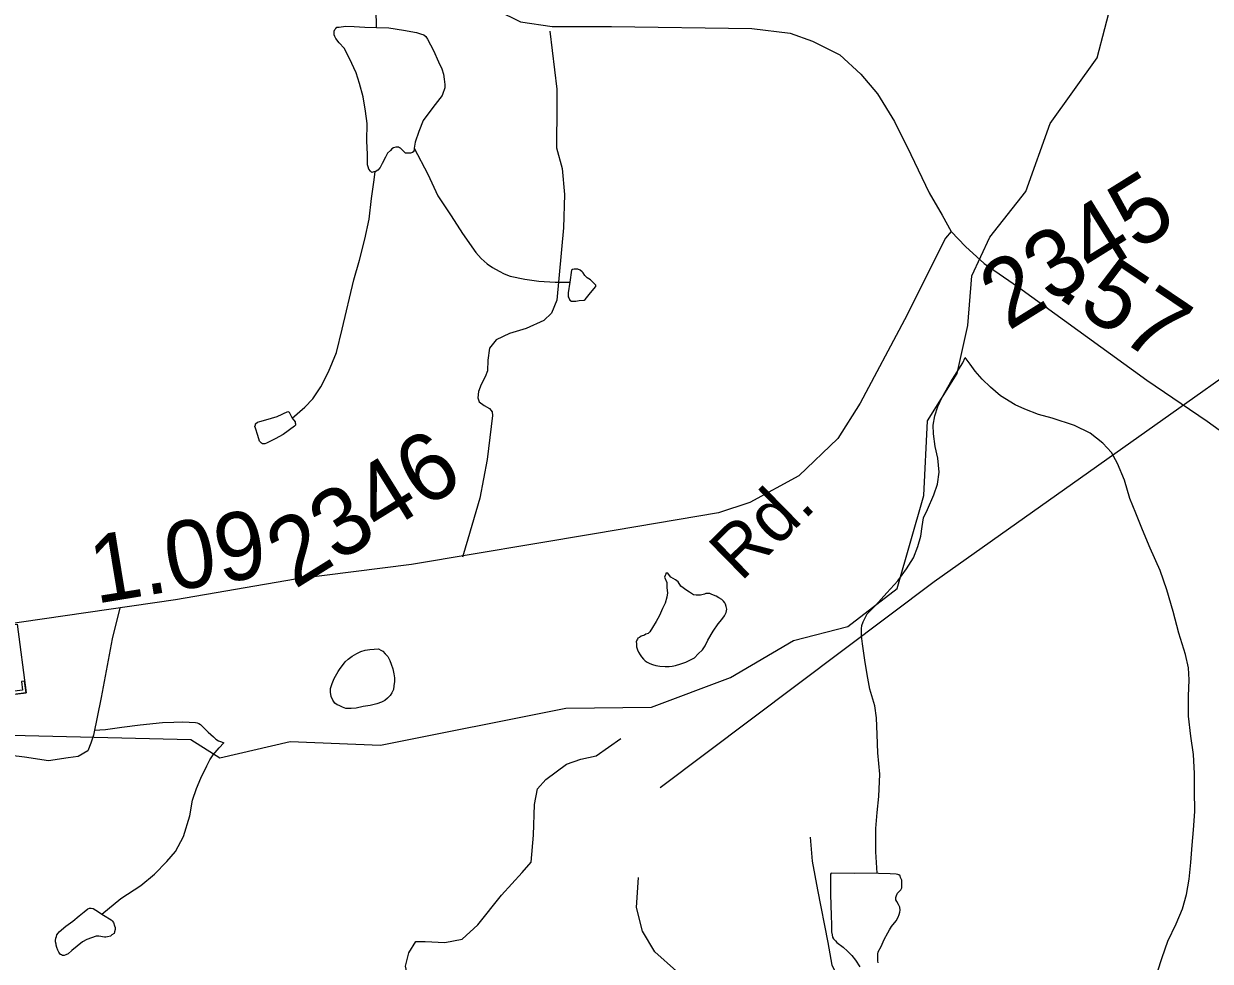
# Model space of a CAD drawing. Extents: x 2001466 to 31450019, y -30647475 to 847247.
# Drawn here: x 2206721 to 2211092, y 751164 to 754620 of the extents above; entities that cross this region are included whole.
import ezdxf

# ---------------------------------------------------------------- set-up
doc = ezdxf.new("R2010")
doc.units = 0
for name, color, linetype in [('Exist Cultural Cemetery CELL', 7, 'Continuous'), ('Exist Hydrographic Creek Single Shore', 7, 'Continuous'), ('Exist Hydrographic Misc Water Feature', 7, 'Continuous'), ('Exist Road Non-System Type 51', 7, 'Continuous'), ('Exist Road Secondary Mileage Hundredths English Label', 7, 'Continuous'), ('Exist Road Secondary Type 51 Attributed', 7, 'Continuous'), ('Exist Road Secondary Type 51 Label', 7, 'Continuous'), ('Exist Road Secondary Type 51 Number Label', 7, 'Continuous'), ('Exist Utilities Electrical Transmission Line', 7, 'Continuous')]:
    doc.layers.add(name, color=color, linetype=linetype)

msp = doc.modelspace()

# ---------------------------------------------------------------- linework, layer by layer
at = {"layer": 'Exist Cultural Cemetery CELL'}
for points in [[(2206729.5, 752153.9), (2206532.2, 752127.9), (2206498.9, 752380.3), (2206696.3, 752406.3)], [(2206723.9, 752196.8), (2206712.6, 752195.3), (2206716.8, 752163.4), (2206676.6, 752158.1), (2206678.1, 752147.1), (2206729.5, 752153.9)]]:
    msp.add_lwpolyline(points, close=True, dxfattribs=at)
at = {"layer": 'Exist Hydrographic Creek Single Shore'}
msp.add_line((2206560.8, 752000.8), (2206980.7, 751990.4), dxfattribs=at)
for points in [[(2209756.7, 752397.8), (2209938.8, 752538.3), (2210036.8, 752880.8), (2210050.7, 753156), (2210158.8, 753331), (2210198.8, 753507.2), (2210213.8, 753690.6), (2210279.8, 753833.6), (2210411.8, 754001.5), (2210501.9, 754252.2), (2210674.7, 754494.6), (2210788.7, 754928.6), (2210837.7, 755035.8), (2211077.8, 755329.4)], [(2206980.7, 751990.4), (2207335.8, 751981.6), (2207443.7, 751913.8), (2207701.9, 751974.1), (2208034.9, 751960.7), (2208717.7, 752097.6), (2209033.7, 752100.9), (2209324.9, 752209.8), (2209556.8, 752346.1), (2209756.7, 752397.8)]]:
    msp.add_lwpolyline(points, dxfattribs=at)
at = {"layer": 'Exist Hydrographic Misc Water Feature'}
for points in [[(2208020.1, 754606.4), (2208019.5, 754674.3)], [(2208015.8, 754074.5), (2208009.9, 754074.5), (2208003.5, 754072.3), (2207997.8, 754076.4), (2207991.8, 754084.2), (2207989.4, 754092.2), (2207987.3, 754100.3), (2207987.3, 754138.4), (2207985, 754188.2), (2207986.3, 754252.1), (2207980.3, 754298), (2207971.5, 754350.1), (2207957.8, 754400), (2207945.3, 754439.6), (2207921.1, 754491.6), (2207900.8, 754529.5), (2207882.3, 754549.3), (2207870.6, 754565.3), (2207866.3, 754573.3), (2207864.3, 754579.2), (2207864.1, 754585.4), (2207864.1, 754593.1), (2207866.3, 754599.2), (2207870, 754603.1), (2207874.1, 754607.4), (2207882.3, 754607.4), (2207906.3, 754611.5), (2207938.3, 754609.5), (2207977.9, 754607.9), (2208020.1, 754606.4)], [(2208020.1, 754606.4), (2208066.2, 754604.7), (2208120.2, 754597), (2208168, 754587.4), (2208182.5, 754583.5), (2208194.6, 754579.3), (2208202.6, 754573.6), (2208208.6, 754563.4), (2208230.5, 754521.9), (2208248.5, 754479.8), (2208261.2, 754454), (2208267.2, 754434), (2208269.2, 754415.8), (2208271.1, 754406.2), (2208271.5, 754396), (2208271.7, 754384.3), (2208269.5, 754376.1), (2208265.8, 754366.1), (2208261.9, 754356.1), (2208228.2, 754311.7), (2208192.1, 754263.6), (2208176.6, 754223.4), (2208163, 754183.3), (2208158.9, 754161.5)], [(2208158.9, 754161.5), (2208157.3, 754149.2), (2208153.4, 754145.4), (2208145.4, 754143.3), (2208139.4, 754143), (2208133.5, 754143.1), (2208127.6, 754143.2), (2208109.1, 754161), (2208105, 754163.2), (2208100.9, 754165), (2208095, 754164.7), (2208091.1, 754164.9), (2208083.3, 754162.9), (2208076.9, 754158.9), (2208071.4, 754152.9), (2208061.1, 754142.7), (2208053.3, 754128.8), (2208041.6, 754104.6), (2208033.6, 754090.4), (2208025.6, 754080.7), (2208015.8, 754074.5)], [(2208158.9, 754161.5), (2208209.8, 754065.8), (2208246.3, 753986.1), (2208294.9, 753912.6), (2208337.3, 753846.6), (2208385.7, 753777.2), (2208405.8, 753755.1), (2208428.2, 753735.5), (2208447.8, 753721.6), (2208471.8, 753707.8), (2208490.3, 753697.7), (2208512.2, 753690), (2208566.6, 753678.5), (2208618.2, 753670.7), (2208678.5, 753667.3), (2208732, 753667.7)], [(2207709.9, 753166.6), (2207755.8, 753207.1), (2207785.3, 753237.1), (2207815.3, 753281.3), (2207842.9, 753337.5), (2207872.5, 753407.7), (2207893.6, 753493.8), (2207936.2, 753676), (2207958, 753748.1), (2207977.5, 753826.3), (2207993, 753900.2), (2208002.5, 753976.3), (2208010.3, 754036.3), (2208015.8, 754074.5)], [(2208732, 753667.7), (2208726.7, 753627.6), (2208726.5, 753621.5), (2208726.5, 753613.4), (2208728.8, 753609.4), (2208733.1, 753601.5), (2208738.8, 753597.7), (2208744.8, 753597.7), (2208754.8, 753597.7), (2208766.7, 753599.6), (2208785, 753601.7), (2208788.6, 753604), (2208808.3, 753628.2), (2208828, 753652), (2208828.4, 753656), (2208808.3, 753676.1), (2208796, 753684), (2208788, 753692.1), (2208782.1, 753701.9), (2208778, 753705.8), (2208770, 753711.9), (2208761.8, 753715.9), (2208754, 753715.5), (2208748.2, 753715.6), (2208742.3, 753713.6), (2208738.2, 753711.4), (2208732, 753667.7)], [(2209828.3, 752445.4), (2209858, 752475.8), (2209900, 752521.8), (2209941.4, 752566.3), (2209973, 752610.6), (2209998.9, 752650.9), (2210014.2, 752692.8), (2210026.1, 752730.8), (2210030, 752766.7), (2210035.8, 752799.1), (2210049.7, 752829), (2210073.1, 752883.1), (2210087, 752923.2), (2210092.8, 752967.3), (2210088.1, 753019.1), (2210078.2, 753061.2), (2210071.7, 753108.8), (2210071.4, 753140.9), (2210077.2, 753175), (2210088.7, 753208.9), (2210103, 753241.2), (2210136, 753299.5), (2210179.7, 753369.6), (2210189.4, 753389.6)], [(2210897, 751125.5), (2210914.6, 751177.6), (2210935.9, 751237.7), (2210965.9, 751301.7), (2210989.3, 751357.8), (2211004.6, 751410.2), (2211014.5, 751466.4), (2211020, 751528), (2211025.6, 751592.1), (2211029.5, 751648.2), (2211034.8, 751716), (2211034.2, 751794), (2211034, 751856.1), (2211029.5, 751926.1), (2211020.6, 751994), (2211012.2, 752067.9), (2211011.8, 752141.8), (2211013.7, 752201.9), (2211011.2, 752245.7), (2211000.7, 752295.5), (2210976.3, 752373.5), (2210955.6, 752453.3), (2210931.2, 752533.3), (2210907, 752605), (2210870.3, 752686.8), (2210841.8, 752754.4), (2210817.2, 752816.1), (2210795.1, 752870.2), (2210776.2, 752937.9), (2210750, 752999.5), (2210727.6, 753039.4), (2210695.6, 753073.4), (2210649.1, 753110.9), (2210591.3, 753138.7), (2210509, 753166.1), (2210459.2, 753179.7), (2210408.8, 753199.1), (2210372.7, 753215), (2210318.5, 753248.8), (2210282, 753280.3), (2210252.1, 753309.9), (2210226.1, 753339.9), (2210207.8, 753365.7), (2210189.4, 753389.6)], [(2207709.9, 753166.6), (2207720.3, 753152.8), (2207720.1, 753148.8), (2207722.4, 753144.8), (2207722.2, 753140.8), (2207718.3, 753136.9), (2207676.4, 753106.3), (2207646.7, 753090.1), (2207622.5, 753077.9), (2207614.5, 753073.9), (2207608.8, 753071.9), (2207600.8, 753071.9), (2207596.7, 753073.7), (2207592.8, 753078), (2207588.7, 753081.8), (2207582.7, 753101.8), (2207574.5, 753129.8), (2207572.3, 753135.8), (2207574.5, 753141.6), (2207574.3, 753145.6), (2207582.1, 753151.8), (2207590.5, 753153.7), (2207612.3, 753159.8), (2207653.9, 753172.2), (2207693.9, 753190.4), (2207698, 753188.6), (2207709.9, 753166.6)], [(2209241.2, 752347.5), (2209260.9, 752381.5), (2209278.9, 752408), (2209292.5, 752423.7), (2209302.5, 752438), (2209308.5, 752450.1), (2209310.3, 752462), (2209308.2, 752472), (2209306.2, 752480.1), (2209304.1, 752486), (2209298, 752491.9), (2209292, 752498), (2209282, 752503.6), (2209272, 752509.6), (2209256, 752515.7), (2209248.2, 752519.7), (2209242.2, 752519.4), (2209234, 752519.4), (2209228.3, 752517.4), (2209213.9, 752513.5), (2209205.9, 752513.1), (2209197.7, 752513.1), (2209187.9, 752515), (2209173.9, 752525.2), (2209159.8, 752533), (2209149.7, 752541), (2209141.7, 752546.7), (2209131.7, 752562.8), (2209121.9, 752570.8), (2209105.2, 752580.6), (2209095.4, 752590.6), (2209093.6, 752594.5), (2209089.2, 752594.4), (2209085.6, 752594.5), (2209085.8, 752590.5), (2209083.3, 752586.4), (2209081.5, 752580.5), (2209090.1, 752560.6), (2209089.7, 752540.4), (2209092.3, 752522.5), (2209090.1, 752506.6), (2209084.1, 752484.4), (2209074.5, 752464.4), (2209062.4, 752438.2), (2209050.7, 752416), (2209037, 752394.2), (2209026.9, 752378.2), (2209020.8, 752371.9), (2209012.8, 752369.8), (2209007, 752365.8), (2208994.9, 752362), (2208989.2, 752357.6), (2208983.2, 752355.6), (2208981.4, 752351.9), (2208979.3, 752347.7), (2208977.1, 752341.9), (2208977.5, 752335.8), (2208977.5, 752323.6), (2208981.4, 752311.7), (2208985.7, 752303.7), (2208991.2, 752294), (2208996, 752286), (2209003.9, 752277.9), (2209009.7, 752272.1), (2209017.7, 752266.1), (2209027.7, 752262.1), (2209037.6, 752258.2), (2209049.7, 752254.3), (2209063.8, 752252.2), (2209083.9, 752250.4), (2209098.1, 752250.7), (2209109.8, 752252.5), (2209122.1, 752254.7), (2209141.7, 752260.7), (2209159.8, 752266.9), (2209177.6, 752275.1), (2209191.4, 752283.2), (2209205.5, 752297.3), (2209221.1, 752311.6), (2209231.4, 752327.5), (2209241.2, 752347.5)], [(2209864.8, 751488.3), (2209860.2, 751568.1), (2209859.6, 751654.1), (2209865, 751712.2), (2209870.7, 751772.1), (2209874.2, 751854), (2209867.6, 751932), (2209865, 752000.2), (2209862.5, 752061.8), (2209856.6, 752105.7), (2209838.1, 752167.7), (2209827.8, 752221.6), (2209819.6, 752273.6), (2209810.8, 752333.7), (2209806.9, 752363.5), (2209806.7, 752375.3), (2209806.5, 752389.5), (2209808.6, 752401.4), (2209812.5, 752415.3), (2209828.3, 752445.4)], [(2207904.3, 752268.3), (2207916.1, 752278.3), (2207930.1, 752288.3), (2207947.9, 752298.6), (2207962.1, 752306.6), (2207978.1, 752310.7), (2207995.7, 752312.9), (2208011.9, 752314.9), (2208027.7, 752315.4), (2208035.9, 752311.3), (2208043.7, 752307.3), (2208052.3, 752297.5), (2208062.1, 752287.4), (2208069.9, 752273.3), (2208074.4, 752259.7), (2208080.4, 752241.7), (2208084.7, 752223.6), (2208086.5, 752209.5), (2208086.8, 752195.7), (2208084.5, 752179.8), (2208083.1, 752165.4), (2208077.3, 752153.8), (2208070.8, 752143.3), (2208061.1, 752133.5), (2208051.3, 752125.2), (2208039.2, 752119.4), (2208021.1, 752113.2), (2207997.1, 752107), (2207971.5, 752102.8), (2207945.3, 752096.6), (2207927, 752096.5), (2207907.5, 752096.2), (2207895.4, 752100.5), (2207883.1, 752106.4), (2207875.3, 752110), (2207867.3, 752116.1), (2207859.3, 752126.2), (2207853.2, 752140.1), (2207851.1, 752155.9), (2207850.9, 752170.1), (2207856.9, 752188.3), (2207864.9, 752206.1), (2207878.6, 752232), (2207884.6, 752240), (2207904.3, 752268.3)], [(2206980.5, 752016), (2207022.3, 752018.2), (2207082, 752026.6), (2207150.3, 752035.4), (2207231.9, 752043.7), (2207273.9, 752045.9), (2207306.3, 752046.3), (2207354.1, 752044.7), (2207360, 752042.6), (2207366.2, 752040.5), (2207371.9, 752036.8), (2207375.8, 752032.9), (2207400.4, 752008.9), (2207420.3, 751991.3), (2207428.3, 751983.2), (2207438.4, 751977.3), (2207448.8, 751973.2), (2207458.5, 751969.4)], [(2207009, 751338.3), (2207078.5, 751395.1), (2207152.3, 751443.6), (2207202, 751485.6), (2207247.5, 751532.3), (2207279.5, 751568.4), (2207308.8, 751624.4), (2207332.6, 751700.7), (2207342.2, 751758.5), (2207357.6, 751800.8), (2207373.4, 751839), (2207394.9, 751884.8), (2207406.8, 751907), (2207418.7, 751925), (2207440.4, 751951.4), (2207458.5, 751969.4)], [(2209864.8, 751488.3), (2209782.7, 751487.7), (2209694.8, 751488.8), (2209692.9, 751485), (2209693.3, 751411.1), (2209695.8, 751331.2), (2209696, 751299.2), (2209696.4, 751273.2), (2209698.7, 751261.1), (2209700.7, 751253.1), (2209704.4, 751247.2), (2209710.8, 751239.4), (2209716.5, 751233.2), (2209739.1, 751215.6), (2209755.1, 751201.4), (2209771, 751185.6), (2209785, 751167.7), (2209801, 751143.8)], [(2209868.9, 751158.3), (2209866.8, 751166.3), (2209867, 751174.4), (2209866.8, 751184.5), (2209867, 751190.2), (2209868.9, 751198.5), (2209878.9, 751218.4), (2209890.4, 751244.2), (2209904.3, 751268.5), (2209910.1, 751280.6), (2209918.1, 751292.4), (2209934.1, 751312.7), (2209942.1, 751326.9), (2209945.8, 751336.9), (2209948, 751344.7), (2209949.9, 751352.9), (2209947.6, 751363), (2209943.7, 751372.9), (2209937.6, 751384.8), (2209933.4, 751390.7), (2209933.7, 751398.8), (2209935.3, 751406.6), (2209939.2, 751414.6), (2209947.4, 751422.7), (2209951.5, 751426.9), (2209955, 751434.9), (2209955, 751441), (2209955, 751450.7), (2209955, 751462.9), (2209950.7, 751472.9), (2209949, 751478.8), (2209944.5, 751482.7), (2209940.6, 751484.5), (2209934.7, 751484.6), (2209912.9, 751486.3), (2209869.1, 751488.1), (2209864.8, 751488.3)], [(2207009, 751338.3), (2207014.9, 751334.6), (2207043, 751316.9), (2207046.9, 751312.7), (2207051, 751306.8), (2207055.3, 751294.8), (2207057.4, 751288.8), (2207057.4, 751280.7), (2207055.1, 751272.9), (2207053.3, 751266.7), (2207045.5, 751261), (2207039.8, 751256.6), (2207029.5, 751254.4), (2207023.8, 751252.5), (2207017.8, 751252.6), (2206997.5, 751256.4), (2206993.8, 751256.2), (2206987.5, 751256.4), (2206969.8, 751250.1), (2206953.4, 751244), (2206937.6, 751235.9), (2206917.5, 751219.8), (2206897.9, 751203.7), (2206883.9, 751191.6), (2206876.1, 751187.6), (2206869.8, 751185.7), (2206863.8, 751185.4), (2206860.3, 751187.5), (2206856, 751189.4), (2206850.1, 751197.6), (2206846, 751205.5), (2206842.1, 751215.4), (2206840, 751223.5), (2206839.8, 751227.2), (2206837.8, 751235.6), (2206837.8, 751241.2), (2206839.6, 751249.5), (2206841.5, 751255.3), (2206843.3, 751261.5), (2206847.6, 751267.3), (2206851.7, 751273.2), (2206875.5, 751293.6), (2206901.3, 751312), (2206925.1, 751331.9), (2206942.8, 751346.3), (2206956.7, 751357.9), (2206963.1, 751360.3), (2206969, 751360.1), (2206976.8, 751358.1), (2206986.9, 751352.2), (2206993, 751348.4), (2207009, 751338.3)]]:
    msp.add_lwpolyline(points, dxfattribs=at)
at = {"layer": 'Exist Road Non-System Type 51'}
for points in [[(2208658.7, 754593.2), (2208684.3, 754378.7), (2208684.1, 754270.7), (2208682.9, 754210.8), (2208683.9, 754162.8), (2208704.3, 754086.3), (2208712.3, 753990.2), (2208709.8, 753868.3), (2208684.3, 753600.8), (2208665.4, 753553.2), (2208636.8, 753525.8), (2208572.2, 753497.2), (2208509.9, 753478.4), (2208461.4, 753455.4), (2208436.8, 753424), (2208429.9, 753380.1), (2208429, 753340.1), (2208420.6, 753318.3), (2208406, 753290.6), (2208395.5, 753264.8), (2208393, 753240.9), (2208398.7, 753226.8), (2208416.4, 753212.4), (2208436.2, 753202), (2208445.9, 753189.8), (2208447.7, 753175.8), (2208428.3, 753014.2), (2208401.4, 752870.8), (2208356.3, 752719.7), (2208337, 752654.1)], [(2207074.5, 752467), (2207046.6, 752352.8), (2207005.8, 752136.8), (2206978.3, 751997.2)], [(2206978.3, 751997.2), (2206968.5, 751967.7), (2206956.7, 751940.2), (2206921.4, 751918.6), (2206884, 751914.6), (2206811.4, 751902.8), (2206723, 751916.6), (2206621.6, 751928.3), (2206529.3, 751928.3), (2206417.2, 751928.3), (2206341.4, 751921.7), (2206278.8, 751921.7)], [(2208212.8, 750759.1), (2208195.9, 750831.1), (2208180.7, 750907), (2208127.6, 751146.3), (2208138.9, 751195.6), (2208165.5, 751237.4), (2208199.7, 751237.4), (2208271.8, 751233.6), (2208336.3, 751245), (2208393.2, 751298.2), (2208480.5, 751408.3), (2208556.5, 751491.9), (2208590.6, 751529.8), (2208598.2, 751628.6), (2208602, 751742.5), (2208613.4, 751799.5), (2208643.8, 751833.6), (2208719.7, 751890.6), (2208772.8, 751909.6), (2208829.7, 751921), (2208920.8, 751985.6)], [(2209277.6, 750910.8), (2209353.5, 750926), (2209452.2, 750960.2), (2209543.3, 750979.2), (2209638.2, 750983), (2209698.9, 750986.8), (2209733.1, 750994.4), (2209740.7, 751024.7), (2209733.1, 751077.9), (2209698.9, 751150.1), (2209683.7, 751233.6), (2209645.8, 751427.3), (2209626.8, 751533.6), (2209619.2, 751621)], [(2209277.6, 750910.8), (2209251, 750990.6), (2209201.7, 751055.1), (2209125.8, 751127.3), (2209046.1, 751199.4), (2209000.5, 751275.4), (2208977.8, 751362.7), (2208985.4, 751472.9)]]:
    msp.add_lwpolyline(points, dxfattribs=at)
at = {"layer": 'Exist Road Secondary Type 51 Attributed'}
for points in [[(2207063, 756054.1), (2207097.3, 756024.4), (2207289.9, 755840.1), (2207680.7, 755427.6), (2207985.7, 755140.7), (2208077.8, 755045.4), (2208246.3, 754864.2), (2208387, 754726), (2208463.4, 754670.5), (2208551.3, 754627.6), (2208667.4, 754609.8), (2208886.1, 754609.8), (2209402.5, 754602.4), (2209543.8, 754585.7), (2209626.4, 754555.3), (2209726.9, 754505.1), (2209804.3, 754433.9), (2209865.5, 754361.6), (2209928.3, 754260), (2209989, 754137.5), (2210056, 753996.2), (2210104.6, 753914.5), (2210137.1, 753853.7)], [(2210137.1, 753853.7), (2210116.1, 753829.7), (2209964.9, 753529.1), (2209801.7, 753221.3), (2209720.1, 753091.4), (2209575.7, 752953.2), (2209395.7, 752854.8), (2209279.6, 752817.1), (2208823.3, 752739.6), (2208149.5, 752626.5), (2207722.5, 752572.1), (2207279.9, 752496.7), (2206627, 752402.4), (2206430.3, 752389.9), (2205870.4, 752408.7), (2205638.1, 752423.4), (2205437.2, 752385.7), (2205211.2, 752335.4), (2205112.9, 752295.6), (2205020.8, 752254.8)], [(2210137.1, 753853.7), (2210189.9, 753799.3), (2210259, 753736.5), (2210385.6, 753648.5), (2210858, 753306.1), (2211079.9, 753155.3), (2211447.7, 752889.3), (2211502.1, 752835.9), (2211546, 752782.5), (2211587.4, 752694.6), (2211606.2, 752619.2), (2211654.3, 752388.8), (2211714.5, 752163.7), (2211767.9, 752004.5), (2211891.9, 751645.4)]]:
    msp.add_lwpolyline(points, dxfattribs=at)
at = {"layer": 'Exist Utilities Electrical Transmission Line'}
msp.add_lwpolyline([(2219021.2, 759638.5), (2217527.7, 757911.6), (2215399.7, 756401.9), (2213991, 755382.2), (2212092.7, 753992.5), (2210074.6, 752562.8), (2209065.5, 751802.9)], dxfattribs=at)

# ---------------------------------------------------------------- texts
at = {"layer": 'Exist Road Secondary Mileage Hundredths English Label'}
for s, rotation, p in [('.57', 326.0272, (2210518.9, 753616.9)), ('1.09', 9.3441, (2206986, 752481.7))]:
    msp.add_text(s, height=250, rotation=rotation, dxfattribs=at).set_placement(p)
at = {"layer": 'Exist Road Secondary Type 51 Label'}
msp.add_text('Rd.', height=190, rotation=44.4143, dxfattribs=at).set_placement((2209362.9, 752560.3))
at = {"layer": 'Exist Road Secondary Type 51 Number Label'}
for s, p in [('2345', (2210347.7, 753485.9)), ('2346', (2207718.7, 752533.8))]:
    msp.add_text(s, height=250, rotation=31.918, dxfattribs=at).set_placement(p)

doc.saveas('drawing.dxf')
